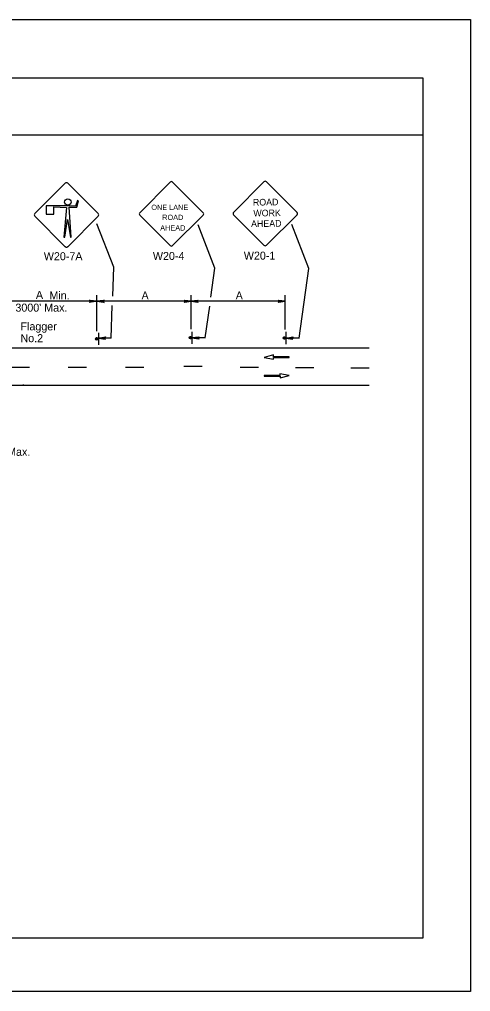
# Model space of a CAD drawing. Extents: x -14145 to -13662, y 30244 to 30661.
# Drawn here: x -13735.01 to -13723.17, y 30451.81 to 30477.31 of the extents above; entities that cross this region are included whole.
import ezdxf

# ---------------------------------------------------------------- set-up
doc = ezdxf.new("R2010")
doc.units = 0
for name, color, linetype in [('1', 7, 'Continuous'), ('10', 7, 'Continuous'), ('2', 7, 'Continuous'), ('61', 7, 'Continuous')]:
    doc.layers.add(name, color=color, linetype=linetype)

msp = doc.modelspace()

# ---------------------------------------------------------------- linework, layer by layer
at = {"layer": '1'}
for p, q in [((-13733.804, 30473.01), (-13734.599, 30472.215)), ((-13732.942, 30472.215), (-13733.737, 30473.01)), ((-13731.055, 30473.039), (-13731.85, 30472.236)), ((-13730.186, 30472.236), (-13730.988, 30473.039)), ((-13728.595, 30473.048), (-13729.39, 30472.245)), ((-13727.726, 30472.245), (-13728.528, 30473.048)), ((-13733.482, 30472.56), (-13733.534, 30472.41)), ((-13733.504, 30472.38), (-13733.459, 30472.553)), ((-13733.459, 30472.553), (-13733.482, 30472.56)), ((-13733.684, 30472.418), (-13734.307, 30472.418)), ((-13734.307, 30472.418), (-13734.307, 30472.2)), ((-13734.104, 30472.2), (-13734.104, 30472.395)), ((-13734.104, 30472.395), (-13733.774, 30472.373)), ((-13733.774, 30472.373), (-13733.842, 30471.593)), ((-13733.647, 30471.593), (-13733.699, 30472.38)), ((-13733.699, 30472.38), (-13733.504, 30472.38)), ((-13733.534, 30472.41), (-13733.684, 30472.418)), ((-13734.599, 30472.148), (-13733.804, 30471.345)), ((-13734.307, 30472.2), (-13734.104, 30472.2)), ((-13733.812, 30471.593), (-13733.744, 30472.058)), ((-13733.744, 30472.058), (-13733.669, 30471.593)), ((-13733.737, 30471.345), (-13732.942, 30472.148)), ((-13731.85, 30472.17), (-13731.055, 30471.375)), ((-13730.988, 30471.375), (-13730.186, 30472.17)), ((-13729.39, 30472.179), (-13728.595, 30471.384)), ((-13728.528, 30471.384), (-13727.726, 30472.179)), ((-13732.531, 30470.813), (-13732.974, 30471.944)), ((-13729.879, 30470.784), (-13730.322, 30471.915)), ((-13727.413, 30470.778), (-13727.862, 30471.924)), ((-13733.842, 30471.593), (-13733.812, 30471.593)), ((-13733.669, 30471.593), (-13733.647, 30471.593)), ((-13732.554, 30470.045), (-13732.53, 30470.813)), ((-13729.984, 30470.021), (-13729.879, 30470.785)), ((-13727.665, 30468.947), (-13727.413, 30470.778)), ((-13732.974, 30469.127), (-13732.974, 30470.078)), ((-13730.502, 30469.181), (-13730.502, 30470.078)), ((-13728.036, 30469.175), (-13728.036, 30470.078)), ((-13732.974, 30469.913), (-13735.386, 30469.913)), ((-13730.502, 30469.913), (-13732.974, 30469.913)), ((-13732.603, 30468.947), (-13732.57, 30469.801)), ((-13728.036, 30469.913), (-13730.502, 30469.913)), ((-13730.131, 30468.953), (-13730.016, 30469.788)), ((-13732.932, 30469.085), (-13732.932, 30468.767)), ((-13732.602, 30468.947), (-13732.932, 30468.947)), ((-13730.484, 30469.115), (-13730.484, 30468.797)), ((-13730.13, 30468.953), (-13730.484, 30468.953)), ((-13728.018, 30469.109), (-13728.018, 30468.791)), ((-13727.664, 30468.947), (-13728.018, 30468.947)), ((-13751.418, 30468.697), (-13725.83, 30468.697)), ((-13728.344, 30468.505), (-13728.586, 30468.439)), ((-13728.586, 30468.439), (-13728.342, 30468.393)), ((-13728.344, 30468.46), (-13728.344, 30468.505)), ((-13727.928, 30468.46), (-13728.344, 30468.46)), ((-13728.342, 30468.393), (-13728.342, 30468.438)), ((-13728.342, 30468.438), (-13727.928, 30468.438)), ((-13727.928, 30468.438), (-13727.928, 30468.46)), ((-13734.744, 30468.181), (-13735.224, 30468.181)), ((-13733.244, 30468.181), (-13733.724, 30468.181)), ((-13731.744, 30468.181), (-13732.224, 30468.181)), ((-13730.21, 30468.199), (-13730.696, 30468.199)), ((-13728.734, 30468.175), (-13729.22, 30468.175)), ((-13727.282, 30468.169), (-13727.768, 30468.169)), ((-13728.172, 30467.969), (-13728.586, 30467.969)), ((-13728.586, 30467.969), (-13728.586, 30467.947)), ((-13728.586, 30467.947), (-13728.169, 30467.947)), ((-13727.928, 30467.968), (-13728.172, 30468.014)), ((-13728.172, 30468.014), (-13728.172, 30467.969)), ((-13728.169, 30467.902), (-13727.928, 30467.968)), ((-13728.169, 30467.947), (-13728.169, 30467.902)), ((-13725.83, 30468.163), (-13726.316, 30468.163)), ((-13751.418, 30467.713), (-13725.83, 30467.713))]:
    msp.add_line(p, q, dxfattribs=at)
for points in [[(-13733.154, 30469.937), (-13733.148, 30469.925), (-13732.974, 30469.913), (-13733.154, 30469.937), (-13733.166, 30469.943), (-13732.974, 30469.913), (-13733.148, 30469.907), (-13733.154, 30469.895), (-13732.974, 30469.913), (-13733.166, 30469.883), (-13733.154, 30469.895)], [(-13732.8, 30469.889), (-13732.806, 30469.901), (-13732.974, 30469.913), (-13732.8, 30469.889), (-13732.788, 30469.883), (-13732.974, 30469.913), (-13732.806, 30469.919), (-13732.8, 30469.931), (-13732.974, 30469.913), (-13732.788, 30469.943), (-13732.8, 30469.931)], [(-13730.676, 30469.931), (-13730.67, 30469.919), (-13730.502, 30469.913), (-13730.676, 30469.931), (-13730.688, 30469.943), (-13730.502, 30469.913), (-13730.67, 30469.901), (-13730.676, 30469.889), (-13730.502, 30469.913), (-13730.688, 30469.883), (-13730.676, 30469.889)], [(-13730.328, 30469.889), (-13730.334, 30469.901), (-13730.502, 30469.913), (-13730.328, 30469.889), (-13730.316, 30469.883), (-13730.502, 30469.913), (-13730.334, 30469.919), (-13730.328, 30469.931), (-13730.502, 30469.913), (-13730.316, 30469.943), (-13730.328, 30469.931)], [(-13728.21, 30469.931), (-13728.204, 30469.919), (-13728.036, 30469.913), (-13728.21, 30469.931), (-13728.222, 30469.943), (-13728.036, 30469.913), (-13728.204, 30469.901), (-13728.21, 30469.889), (-13728.036, 30469.913), (-13728.222, 30469.883), (-13728.21, 30469.889)], [(-13732.758, 30468.923), (-13732.764, 30468.935), (-13732.932, 30468.947), (-13732.758, 30468.923), (-13732.746, 30468.917), (-13732.932, 30468.947), (-13732.764, 30468.953), (-13732.758, 30468.965), (-13732.932, 30468.947), (-13732.746, 30468.977), (-13732.758, 30468.965)], [(-13730.304, 30468.929), (-13730.31, 30468.941), (-13730.484, 30468.953), (-13730.304, 30468.929), (-13730.298, 30468.923), (-13730.484, 30468.953), (-13730.31, 30468.959), (-13730.304, 30468.971), (-13730.484, 30468.953), (-13730.298, 30468.983), (-13730.304, 30468.971)], [(-13727.838, 30468.923), (-13727.844, 30468.935), (-13728.018, 30468.947), (-13727.838, 30468.923), (-13727.832, 30468.917), (-13728.018, 30468.947), (-13727.844, 30468.953), (-13727.838, 30468.965), (-13728.018, 30468.947), (-13727.832, 30468.977), (-13727.838, 30468.965)]]:
    msp.add_lwpolyline(points, dxfattribs=at)
for centre, radius in [((-13733.738, 30472.518), 0.0844), ((-13732.983, 30468.927), 0.0325), ((-13730.521, 30468.957), 0.0298), ((-13728.055, 30468.951), 0.0298), ((-13734.904, 30467.714), 0.012)]:
    msp.add_circle(centre, radius, dxfattribs=at)
for centre, radius, start, end in [((-13733.773, 30472.978), 0.0465, 45, 135), ((-13731.022, 30473.007), 0.0465, 45, 135), ((-13728.562, 30473.015), 0.0465, 45, 135), ((-13729.357, 30472.213), 0.0465, 135, 225), ((-13727.759, 30472.212), 0.0465, 315, 45), ((-13734.572, 30472.179), 0.0465, 135, 225), ((-13732.974, 30472.179), 0.0465, 315, 45), ((-13731.817, 30472.204), 0.0465, 135, 225), ((-13730.219, 30472.204), 0.0465, 315, 45), ((-13733.773, 30471.38), 0.0465, 225, 315), ((-13731.022, 30471.409), 0.0465, 225, 315), ((-13728.562, 30471.417), 0.0465, 225, 315), ((-13732.983, 30468.938), 0.0214, 355.7499, 350.479), ((-13730.52, 30468.958), 0.0214, 355.7499, 350.479), ((-13728.054, 30468.952), 0.0214, 355.7499, 350.479)]:
    msp.add_arc(centre, radius, start, end, dxfattribs=at)
at = {"layer": '10'}
for p, q in [((-13755.874, 30475.777), (-13724.422, 30475.777)), ((-13724.422, 30475.777), (-13724.422, 30453.207)), ((-13755.874, 30474.277), (-13724.422, 30474.277)), ((-13724.422, 30453.207), (-13755.874, 30453.207))]:
    msp.add_line(p, q, dxfattribs=at)
at = {"layer": '61'}
msp.add_lwpolyline([(-13756.174, 30477.307), (-13723.174, 30477.307), (-13723.174, 30451.807), (-13756.174, 30451.807)], close=True, dxfattribs=at)

# ---------------------------------------------------------------- texts
at = {"layer": '1'}
for s, height, rotation, p in [('ROAD', 0.1735, 0.7566, (-13728.882, 30472.423)), ('WORK', 0.1733, 0.7588, (-13728.87, 30472.138)), ('AHEAD', 0.1735, 0.7481, (-13728.93, 30471.861))]:
    msp.add_text(s, height=height, rotation=rotation, dxfattribs=at).set_placement(p)
for s, height, p in [('ONE LANE', 0.1386, (-13731.547, 30472.308)), ('ROAD', 0.1389, (-13731.262, 30472.045)), ('AHEAD', 0.139, (-13731.314, 30471.768))]:
    msp.add_text(s, height=height, dxfattribs=at).set_placement(p)
at = {"layer": '2'}
for s, p in [('W20-7A', (-13734.367, 30470.991)), ('W20-4', (-13731.506, 30470.998)), ('W20-1', (-13729.121, 30471.006)), ('A', (-13734.575, 30469.977)), ('Min.', (-13734.219, 30469.961)), ('A', (-13731.804, 30469.961)), ('A', (-13729.335, 30469.961)), ("3000' Max.", (-13735.112, 30469.642)), ('Flagger', (-13734.979, 30469.151)), ('No.2', (-13734.979, 30468.841)), ("100' Min. to 250' Max.", (-13737.451, 30465.86))]:
    msp.add_text(s, height=0.21, dxfattribs=at).set_placement(p)

doc.saveas('drawing.dxf')
